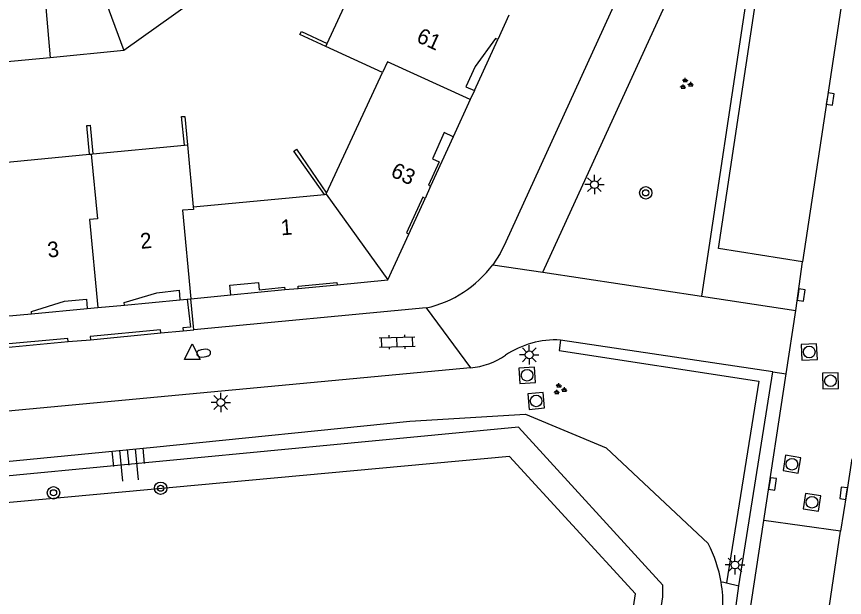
# Model space of a CAD drawing. Extents: x 124000 to 128010, y 398999 to 403000.
# Drawn here: x 126669.7 to 126723, y 400224.1 to 400261.5 of the extents above; entities that cross this region are included whole.
import ezdxf

# ---------------------------------------------------------------- set-up
doc = ezdxf.new("R2010")
doc.units = 0
for name, color, linetype in [('gg-afsc-muur', 7, 'Continuous'), ('gg-anno-huisnummerreeks BGT', 7, 'Continuous'), ('gg-bbg-bijgebouw', 7, 'Continuous'), ('gg-bbg-hoofdgebouw', 7, 'Continuous'), ('gg-bbg-onder overbouw', 7, 'Continuous'), ('gg-bbg-pand overbouw', 7, 'Continuous'), ('gg-bbg-tussenscheiding', 7, 'Continuous'), ('gg-knt-BGT kruinlijn', 7, 'Continuous'), ('gg-knt-verharding', 7, 'Continuous'), ('gg-knt-verharding nz', 7, 'Continuous'), ('gg-kntw-bovenkant insteek waterloop', 7, 'Continuous'), ('gt-grn-groengrens', 7, 'Continuous'), ('gt-grn-weggrens', 7, 'Continuous'), ('gt-symb-boom', 7, 'Continuous'), ('gt-symb-brandkraan', 7, 'Continuous'), ('gt-symb-groenvak', 7, 'Continuous'), ('gt-symb-klinker verharding', 7, 'Continuous'), ('gt-symb-kolk', 7, 'Continuous'), ('gt-symb-lichtmast', 7, 'Continuous'), ('gt-symb-rioolschacht', 7, 'Continuous'), ('gt-symb-talud symbool', 7, 'Continuous'), ('gt-symb-waterafsluiter', 7, 'Continuous')]:
    doc.layers.add(name, color=color, linetype=linetype)

# ---------------------------------------------------------------- blocks, each defined once
blk = doc.blocks.new('gt0-RS')
at = {"layer": 'gt-symb-rioolschacht'}
blk.add_lwpolyline([(-0.5, -0.5), (0.5, -0.5), (0.5, 0.5), (-0.5, 0.5)], close=True, dxfattribs=at)
blk.add_circle((0, 0), 0.375, dxfattribs=at)
blk = doc.blocks.new('gt0-KOLK')
at = {"layer": 'gt-symb-kolk'}
blk.add_lwpolyline([(0, 0), (0.375, 0), (0.375, 0.4), (-0.375, 0.4), (-0.375, 0), (0, 0)], dxfattribs=at)
blk = doc.blocks.new('gt0-LMAST')
at = {"layer": 'gt-symb-lichtmast'}
for p, q in [((-0.005, 0.246), (-0.005, 0.621)), ((-0.182, 0.173), (-0.447, 0.438)), ((0.172, 0.173), (0.437, 0.438)), ((-0.255, -0.004), (-0.63, -0.004)), ((-0.182, -0.181), (-0.447, -0.446)), ((-0.005, -0.254), (-0.005, -0.629)), ((0.437, -0.446), (0.172, -0.181)), ((0.245, -0.004), (0.62, -0.004))]:
    blk.add_line(p, q, dxfattribs=at)
blk.add_circle((-0.005, -0.004), 0.25, dxfattribs=at)
blk = doc.blocks.new('gt0-BOOM')
at = {"layer": 'gt-symb-boom'}
for radius in [0.4, 0.2]:
    blk.add_circle((0, 0), radius, dxfattribs=at)
blk = doc.blocks.new('gt0-GRVAK')
at = {"layer": 'gt-symb-groenvak'}
for p, q in [((-0.11, 0.189), (-0.228, 0.24)), ((-0.182, 0.153), (0.088, 0.153)), ((-0.091, 0.211), (-0.156, 0.322)), ((-0.047, 0.214), (-0.047, 0.393)), ((-0.004, 0.211), (0.061, 0.322)), ((0.015, 0.189), (0.133, 0.24)), ((0.262, -0.052), (0.197, 0.059)), ((0.305, -0.049), (0.305, 0.13)), ((0.349, -0.052), (0.414, 0.059)), ((-0.245, -0.228), (-0.363, -0.177)), ((-0.318, -0.264), (-0.047, -0.264)), ((-0.226, -0.206), (-0.291, -0.095)), ((-0.183, -0.203), (-0.183, -0.024)), ((-0.139, -0.206), (-0.074, -0.095)), ((-0.12, -0.228), (-0.002, -0.177)), ((0.243, -0.074), (0.125, -0.023)), ((0.17, -0.11), (0.441, -0.11)), ((0.368, -0.074), (0.486, -0.023))]:
    blk.add_line(p, q, dxfattribs=at)
blk = doc.blocks.new('gt0-KL1')
at = {"layer": 'gt-symb-klinker verharding'}
for p, q in [((-1.15, 0.3), (1.15, 0.3)), ((-1, -0.3), (-1, 0.3)), ((-0.5, 0.3), (-0.5, 0.45)), ((0, -0.3), (0, 0.3)), ((0.5, 0.3), (0.5, 0.45)), ((1, -0.3), (1, 0.3)), ((-1.15, -0.3), (1.15, -0.3)), ((-0.5, -0.45), (-0.5, -0.3)), ((0.5, -0.45), (0.5, -0.3))]:
    blk.add_line(p, q, dxfattribs=at)
blk = doc.blocks.new('gt0-WAFSL')
at = {"layer": 'gt-symb-waterafsluiter'}
for p, q in [((-0.5, -0.333), (0, 0.667)), ((0, 0.667), (0.5, -0.333)), ((0.5, -0.333), (-0.5, -0.333))]:
    blk.add_line(p, q, dxfattribs=at)
blk = doc.blocks.new('gt0-BR')
at = {"layer": 'gt-symb-brandkraan'}
for centre, radius, start, end in [((-0.244, 0), 0.206, 107.5669, 252.4331), ((0.599, -2.664), 3, 106.892, 107.5669), ((0, -0.691), 0.938, 73.108, 106.892), ((-0.599, -2.664), 3, 72.4331, 73.108), ((0.244, 0), 0.206, 287.567, 72.4331), ((0.599, 2.664), 3, 252.4331, 253.108), ((0, 0.691), 0.938, 253.108, 286.8921), ((-0.599, 2.664), 3, 286.8921, 287.567)]:
    blk.add_arc(centre, radius, start, end, dxfattribs=at)
blk = doc.blocks.new('gt0-TALUD_1')
at = {"layer": 'gt-symb-talud symbool'}
for p, q in [((-1, -1), (-1, 0)), ((-0.5, -2), (-0.5, 0)), ((0, -1), (0, 0)), ((0.5, -2), (0.5, 0)), ((1, -1), (1, 0))]:
    blk.add_line(p, q, dxfattribs=at)

msp = doc.modelspace()

# ---------------------------------------------------------------- linework, layer by layer
at = {"layer": 'gg-afsc-muur'}
for p, q in [((126681.075, 400241.304), (126680.881, 400243.304)), ((126674.424, 400240.66), (126678.956, 400241.11)), ((126680.39, 400241.24), (126681.075, 400241.304)), ((126668.45, 400240.113), (126672.991, 400240.544))]:
    msp.add_line(p, q, dxfattribs=at)
for points in [[(126689.595, 400259.554), (126687.922, 400260.321), (126688.01, 400260.51), (126689.682, 400259.743)], [(126680.481, 400253.191), (126680.296, 400255.032), (126680.5, 400255.049), (126680.67, 400253.209)], [(126674.369, 400252.613), (126674.195, 400254.454), (126674.295, 400254.463)], [(126674.295, 400254.463), (126674.399, 400254.473), (126674.573, 400252.632)], [(126689.511, 400250.027), (126687.535, 400252.813), (126687.574, 400252.84)], [(126687.574, 400252.84), (126687.705, 400252.933), (126689.633, 400250.11)], [(126680.662, 400243.283), (126680.861, 400241.473), (126680.37, 400241.421), (126680.39, 400241.24)], [(126678.956, 400241.11), (126678.935, 400241.296), (126674.408, 400240.874), (126674.424, 400240.66)], [(126672.991, 400240.544), (126672.971, 400240.75), (126668.437, 400240.326), (126668.45, 400240.113)]]:
    msp.add_lwpolyline(points, dxfattribs=at)
at = {"layer": 'gg-bbg-bijgebouw'}
for p, q in [((126680.899, 400262.363), (126676.571, 400259.284)), ((126676.571, 400259.284), (126671.839, 400258.831))]:
    msp.add_line(p, q, dxfattribs=at)
msp.add_lwpolyline([(126671.839, 400258.831), (126667.906, 400258.455), (126667.626, 400261.381)], dxfattribs=at)
at = {"layer": 'gg-bbg-hoofdgebouw'}
for p, q in [((126689.682, 400259.743), (126692.15, 400265.134)), ((126701.383, 400261.577), (126700.656, 400259.995)), ((126689.595, 400259.554), (126689.682, 400259.743)), ((126693.238, 400257.883), (126689.595, 400259.554)), ((126689.633, 400250.11), (126693.238, 400257.883)), ((126699.162, 400256.716), (126698.893, 400256.13)), ((126698.893, 400256.13), (126697.794, 400253.736)), ((126674.573, 400252.632), (126680.481, 400253.191)), ((126680.481, 400253.191), (126680.67, 400253.209)), ((126680.67, 400253.209), (126681.039, 400249.232)), ((126668.598, 400252.067), (126674.369, 400252.613)), ((126674.369, 400252.613), (126674.471, 400252.622)), ((126674.471, 400252.622), (126674.573, 400252.632)), ((126696.338, 400250.555), (126695.979, 400249.77)), ((126681.039, 400249.232), (126689.511, 400250.027)), ((126689.511, 400250.027), (126689.598, 400250.035)), ((126689.598, 400250.035), (126689.633, 400250.11)), ((126693.579, 400244.518), (126694.928, 400247.468)), ((126690.31, 400244.189), (126693.579, 400244.518)), ((126686.95, 400243.89), (126687.811, 400243.958)), ((126680.19, 400243.239), (126680.662, 400243.283)), ((126680.662, 400243.283), (126680.881, 400243.304)), ((126680.881, 400243.304), (126683.458, 400243.547)), ((126674.223, 400242.682), (126674.904, 400242.742)), ((126674.904, 400242.742), (126676.608, 400242.892)), ((126668.932, 400242.172), (126670.635, 400242.33))]:
    msp.add_line(p, q, dxfattribs=at)
at = {"layer": 'gg-bbg-onder overbouw'}
for points in [[(126700.656, 400259.995), (126700.511, 400260.062), (126699.203, 400258.265), (126698.601, 400256.96), (126699.162, 400256.716)], [(126697.794, 400253.736), (126697.203, 400254.007), (126696.449, 400252.317), (126696.885, 400252.117), (126696.2, 400250.621), (126696.338, 400250.555)], [(126695.979, 400249.77), (126695.833, 400249.837), (126694.785, 400247.54), (126694.928, 400247.468)], [(126683.458, 400243.547), (126683.398, 400244.184), (126685.247, 400244.351), (126685.3, 400243.882), (126686.934, 400244.05), (126686.95, 400243.89)], [(126687.811, 400243.958), (126687.798, 400244.118), (126690.298, 400244.345), (126690.31, 400244.189)], [(126676.608, 400242.892), (126676.594, 400243.051), (126678.709, 400243.69), (126680.142, 400243.853), (126680.19, 400243.239)], [(126670.635, 400242.33), (126670.62, 400242.489), (126672.743, 400243.151), (126674.166, 400243.281), (126674.223, 400242.682)]]:
    msp.add_lwpolyline(points, dxfattribs=at)
at = {"layer": 'gg-bbg-pand overbouw'}
for p, q in [((126699.162, 400256.716), (126700.656, 400259.995)), ((126697.794, 400253.736), (126696.338, 400250.555)), ((126694.928, 400247.468), (126695.979, 400249.77)), ((126683.458, 400243.547), (126686.95, 400243.89)), ((126687.811, 400243.958), (126690.31, 400244.189)), ((126676.608, 400242.892), (126680.19, 400243.239)), ((126670.635, 400242.33), (126674.223, 400242.682))]:
    msp.add_line(p, q, dxfattribs=at)
at = {"layer": 'gg-bbg-tussenscheiding'}
for p, q in [((126675.417, 400262.424), (126676.571, 400259.284)), ((126671.557, 400262.064), (126671.839, 400258.831)), ((126689.598, 400250.035), (126693.579, 400244.518))]:
    msp.add_line(p, q, dxfattribs=at)
for points in [[(126698.893, 400256.13), (126693.554, 400258.563), (126693.238, 400257.883)], [(126674.471, 400252.622), (126674.868, 400248.457), (126674.37, 400248.41), (126674.904, 400242.742)], [(126681.039, 400249.232), (126681.056, 400249.053), (126680.344, 400249.01), (126680.881, 400243.304)]]:
    msp.add_lwpolyline(points, dxfattribs=at)
at = {"layer": 'gg-knt-BGT kruinlijn'}
msp.add_lwpolyline([(126603.345, 400255.558), (126610.803, 400243.963), (126616.966, 400235.658), (126622.197, 400229.623), (126624.072, 400229.101), (126633.675, 400229.383), (126678.49, 400233.75), (126694.999, 400235.413), (126702.45, 400235.877), (126707.636, 400233.694), (126714.208, 400227.532)], dxfattribs=at)
for centre, radius, start, end in [((126706.748, 400223.625), 8.422, 9.6957, 27.6431), ((126706.741, 400223.626), 8.428, 346.0397, 9.6776)]:
    msp.add_arc(centre, radius, start, end, dxfattribs=at)
at = {"layer": 'gg-knt-verharding'}
for p, q in [((126703.573, 400245.01), (126719.177, 400279.174)), ((126719.177, 400279.174), (126713.782, 400243.469)), ((126719.853, 400242.553), (126720.292, 400245.689)), ((126703.573, 400245.01), (126713.782, 400243.469)), ((126696.052, 400242.708), (126681.075, 400241.304)), ((126719.235, 400238.466), (126719.853, 400242.553)), ((126678.956, 400241.11), (126680.39, 400241.24)), ((126672.991, 400240.544), (126674.424, 400240.66)), ((126718.37, 400238.597), (126704.699, 400240.645)), ((126698.906, 400238.857), (126627.038, 400232.09)), ((126716.188, 400224.819), (126718.37, 400238.597)), ((126717.806, 400229.014), (126719.235, 400238.466)), ((126722.747, 400228.329), (126717.806, 400229.014))]:
    msp.add_line(p, q, dxfattribs=at)
for points in [[(126716.797, 400281.147), (126701.191, 400246.975), (126700.809, 400246.212), (126700.341, 400245.498)], [(126720.292, 400245.689), (126714.887, 400246.548), (126719.747, 400278.918)], [(126723.459, 400232.983), (126723.135, 400230.746), (126722.747, 400228.329)], [(126708.738, 400175.57), (126712.477, 400200.78), (126713.626, 400208.12), (126715.825, 400222.12), (126716.188, 400224.819)]]:
    msp.add_lwpolyline(points, dxfattribs=at)
for centre, radius, start, end in [((126694.444, 400249.871), 7.342, 282.6507, 323.4374), ((126704.417, 400234.768), 5.884, 87.2489, 123.701), ((126698.526, 400243.448), 4.606, 274.7291, 304.753)]:
    msp.add_arc(centre, radius, start, end, dxfattribs=at)
at = {"layer": 'gg-knt-verharding nz'}
msp.add_line((126725.218, 400278.218), (126720.292, 400245.689), dxfattribs=at)
at = {"layer": 'gg-kntw-bovenkant insteek waterloop'}
msp.add_lwpolyline([(126707.745, 400212.67), (126709.544, 400224.289), (126701.427, 400233.147), (126627.942, 400226.387)], dxfattribs=at)
at = {"layer": 'gt-grn-groengrens'}
msp.add_line((126715.393, 400225.001), (126716.188, 400224.819), dxfattribs=at)
for points in [[(126709.278, 400211.072), (126711.289, 400224.102), (126711.289, 400224.856), (126701.991, 400235.039), (126648.087, 400229.885), (126630.205, 400228.376), (126626.562, 400228.125), (126623.797, 400228.376), (126621.661, 400229.382), (126620.153, 400230.514), (126618.52, 400232.148), (126602.939, 400253.461), (126602.311, 400255.347), (126601.808, 400258.112), (126601.808, 400260.878), (126602.562, 400263.267), (126621.382, 400304.826), (126621.884, 400308.849), (126621.633, 400311.991), (126620.672, 400316.151), (126618.332, 400341.189)], [(126704.699, 400240.645), (126704.611, 400239.979), (126717.47, 400237.986), (126715.393, 400225.001)], [(126715.049, 400225.043), (126715.141, 400225.059), (126715.393, 400225.001)]]:
    msp.add_lwpolyline(points, dxfattribs=at)
at = {"layer": 'gt-grn-weggrens'}
for p, q in [((126700.341, 400245.498), (126703.573, 400245.01)), ((126713.782, 400243.469), (126719.853, 400242.553)), ((126696.052, 400242.708), (126698.906, 400238.857)), ((126718.37, 400238.597), (126719.235, 400238.466)), ((126716.778, 400222.247), (126717.806, 400229.014)), ((126721.73, 400221.507), (126722.747, 400228.329))]:
    msp.add_line(p, q, dxfattribs=at)

# ---------------------------------------------------------------- block references
at = {"layer": 'gt-symb-boom'}
for p in [(126710.193, 400250.126), (126678.945, 400231.099), (126672.044, 400230.804)]:
    msp.add_blockref('gt0-BOOM', p, dxfattribs=at)
at = {"layer": 'gt-symb-brandkraan', "rotation": 4.99208116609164}
msp.add_blockref('gt0-BR', (126681.719, 400239.798), dxfattribs=at)
at = {"layer": 'gt-symb-groenvak'}
for p in [(126712.784, 400257.135), (126704.647, 400237.469)]:
    msp.add_blockref('gt0-GRVAK', p, dxfattribs=at)
at = {"layer": 'gt-symb-klinker verharding', "rotation": 1.6038627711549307}
msp.add_blockref('gt0-KL1', (126694.178, 400240.515), dxfattribs=at)
at = {"layer": 'gt-symb-kolk'}
for p, rotation in [((126721.88, 400256.201), -98.56758990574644), ((126720.008, 400243.576), -98.62422873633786), ((126718.165, 400231.406), -98.51093420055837), ((126723.135, 400230.746), 81.7807907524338)]:
    msp.add_blockref('gt0-KOLK', p, dxfattribs=dict(at, rotation=rotation))
at = {"layer": 'gt-symb-lichtmast'}
for p in [(126706.894, 400250.658), (126702.692, 400239.695), (126682.825, 400236.624), (126715.947, 400226.162)]:
    msp.add_blockref('gt0-LMAST', p, dxfattribs=at)
at = {"layer": 'gt-symb-rioolschacht'}
for p, rotation in [((126720.727, 400239.874), 92.63638190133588), ((126702.552, 400238.375), -86.27357411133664), ((126722.094, 400238.018), 91.4893547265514), ((126703.133, 400236.721), -84.72259391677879), ((126719.612, 400232.644), 80.3869741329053), ((126720.902, 400230.194), 81.48906580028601)]:
    msp.add_blockref('gt0-RS', p, dxfattribs=dict(at, rotation=rotation))
at = {"layer": 'gt-symb-talud symbool', "xscale": 0.9997169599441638, "yscale": 0.9997169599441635, "rotation": 5.568024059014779}
msp.add_blockref('gt0-TALUD_1', (126676.821, 400233.588), dxfattribs=at)
at = {"layer": 'gt-symb-waterafsluiter'}
msp.add_blockref('gt0-WAFSL', (126680.983, 400239.723), dxfattribs=at)

# ---------------------------------------------------------------- texts
at = {"layer": 'gg-anno-huisnummerreeks BGT'}
for s, rotation, p in [('61', 335.5, (126695.355, 400259.881)), ('63', 335.1, (126693.698, 400251.215)), ('1', 4.5, (126686.718, 400247.384)), ('2', 5.5, (126677.674, 400246.512)), ('3', 5.6, (126671.7, 400245.951))]:
    msp.add_text(s, height=1, rotation=rotation, dxfattribs=at).set_placement(p)

doc.saveas('drawing.dxf')
